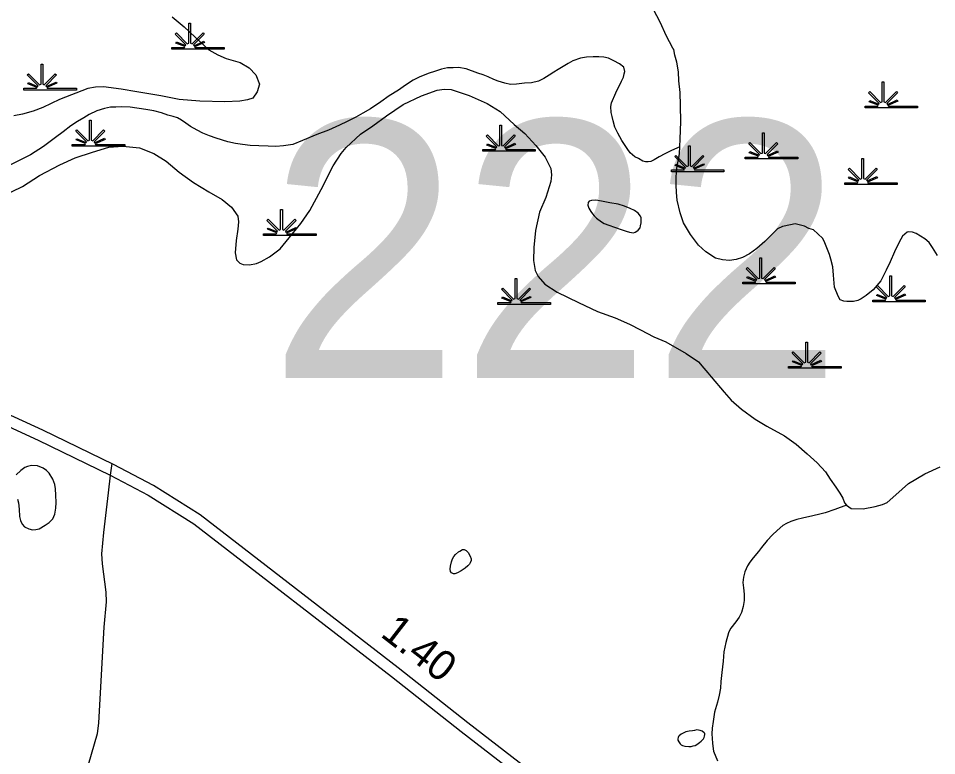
# Model space of a CAD drawing. Extents: x 2220236 to 2384410, y 720751 to 894131.
# Drawn here: x 2351574 to 2355376, y 841160 to 844213 of the extents above; entities that cross this region are included whole.
import ezdxf

# ---------------------------------------------------------------- set-up
doc = ezdxf.new("R2010")
doc.units = 0
for name, color, linetype in [('Exist Hydrographic Creek Single Shore', 7, 'Continuous'), ('Exist Hydrographic Misc Water Feature', 7, 'Continuous'), ('Exist Hydrographic Pond Under 1500 Sq Ft', 7, 'Continuous'), ('Exist Hydrographic Swamp CELL', 7, 'Continuous'), ('Exist Road Non-System Type 51', 7, 'Continuous'), ('Exist Road Primary NC Service Mileage Hundredths English Label', 7, 'Continuous'), ('Exist Road Primary NC UnDivided 4 Lane Attributed', 7, 'Continuous'), ('Exist Road Secondary Structure Standard Bridge Number Label', 7, 'Continuous')]:
    doc.layers.add(name, color=color, linetype=linetype)

msp = doc.modelspace()

# ---------------------------------------------------------------- linework, layer by layer
at = {"layer": 'Exist Hydrographic Creek Single Shore'}
for points in [[(2354312.1, 843681.3), (2354313.7, 843714.1), (2354316.7, 843784.2), (2354315.9, 843852.1), (2354313.4, 843906.1), (2354308.8, 843954.5), (2354306.3, 843992.2), (2354300, 844032), (2354291.6, 844060.5), (2354287.4, 844084), (2354283.2, 844089.7), (2354256.5, 844141.8), (2354232, 844194.9), (2354201.4, 844252.8)], [(2354312.1, 843681.3), (2354278.2, 843666.1), (2354250.6, 843651.8), (2354226.5, 843639.3), (2354206.6, 843627), (2354192.8, 843620.6), (2354180.7, 843618.4), (2354170.9, 843619), (2354158.9, 843622.5), (2354140.8, 843632.6), (2354126.7, 843640.2), (2354106.3, 843655.8), (2354094.1, 843674), (2354071.7, 843707.5), (2354055.4, 843737.4), (2354043.5, 843763.2), (2354036.9, 843789.1), (2354032.5, 843807), (2354028.3, 843823.3), (2354026.6, 843847.8), (2354029.9, 843862.7), (2354047.6, 843905.1), (2354070.8, 843953.7), (2354078.7, 843969.7), (2354082.4, 843983.7), (2354084.3, 843993.6), (2354080, 844011.5), (2354062, 844025.5), (2354039.5, 844037.1), (2354016.8, 844048.3), (2353997.6, 844052.4), (2353977.5, 844054.2), (2353953.5, 844053.9), (2353925.7, 844052.1), (2353901.6, 844047.8), (2353869.8, 844037.3), (2353849.9, 844026.7), (2353830.1, 844014.4), (2353808.3, 844002), (2353790.4, 843989.8), (2353770.9, 843977.5), (2353748.8, 843963.5), (2353726.9, 843953.7), (2353698.9, 843946.6), (2353668.8, 843944.8), (2353636.8, 843940.2), (2353610.9, 843939.8), (2353588, 843945.4), (2353560.8, 843953.5), (2353542.8, 843959.3), (2353518.7, 843970.5), (2353498.4, 843978.8), (2353476.4, 843986.1), (2353428.1, 844003.8), (2353396.1, 844009.1), (2353374.1, 844008.9), (2353351.1, 844007.9), (2353326.1, 844003), (2353300.2, 843994.3), (2353270.4, 843984.3), (2353232.6, 843969.6), (2353208.8, 843957.1), (2353177.1, 843936.8), (2353147.1, 843915.9), (2353109.4, 843892.3), (2353073.9, 843867.9), (2353032.1, 843839), (2353000.4, 843820.6), (2352970.5, 843804.6), (2352934.5, 843786.7), (2352902.9, 843771.3), (2352857.2, 843750.7), (2352809.3, 843732.4), (2352749.6, 843707.6), (2352709.9, 843691.2), (2352672.1, 843684.7), (2352640, 843682.8), (2352607.8, 843683.8), (2352570, 843685.5), (2352533.8, 843687.3), (2352501.9, 843690.9), (2352472.8, 843694.6), (2352441.7, 843701.6), (2352393.4, 843717.7), (2352365.5, 843727.3), (2352338.1, 843737.7), (2352313.6, 843750.5), (2352287.1, 843765.8), (2352266.8, 843779.8), (2352248.6, 843791.5), (2352232.5, 843801.3), (2352214.5, 843807.2), (2352192.3, 843812.8), (2352166.3, 843822.6), (2352134.1, 843830.1), (2352101.1, 843836.3), (2352036, 843845.2)], [(2352036, 843845.2), (2352001.8, 843847), (2351977.9, 843846.1), (2351955.9, 843845.8), (2351930.6, 843839.9), (2351898.2, 843829.7), (2351866.3, 843815.2), (2351844.5, 843801.2), (2351818.9, 843786.1), (2351791.1, 843767.8), (2351759.2, 843743.6), (2351727.4, 843719.3), (2351678, 843682.8), (2351624.3, 843648.4), (2351587.6, 843629.9), (2351541, 843607.3)], [(2355379.5, 843230.9), (2355359.1, 843264.6), (2355344.8, 843284.7), (2355326.8, 843300.3), (2355308.6, 843311.7), (2355290.4, 843321.8), (2355276.4, 843327.8), (2355258.3, 843329.4), (2355254.4, 843327.6), (2355244.6, 843319), (2355234.7, 843311.3), (2355221, 843286.8), (2355201.3, 843246.6), (2355184, 843204.9), (2355166.3, 843170.7), (2355144.8, 843126.2), (2355113.2, 843089.7), (2355083.6, 843065.6), (2355063.9, 843051.6), (2355049.7, 843045.1), (2355031.8, 843041.1), (2355015.7, 843040.5), (2355003.9, 843041), (2354991.7, 843042.1), (2354975.7, 843048), (2354967.6, 843062.4), (2354953.3, 843099.6), (2354948.6, 843150.3), (2354946.2, 843183.7), (2354937.7, 843215.5), (2354931.6, 843235.6), (2354912.9, 843283.4), (2354904.6, 843301.1), (2354884.5, 843320.6), (2354866.4, 843337.3), (2354846.1, 843343), (2354828, 843352.1), (2354812.1, 843356.4), (2354789.9, 843362.1), (2354770, 843358), (2354738.1, 843351.7), (2354716.2, 843341), (2354692.6, 843317.1), (2354664.9, 843288.7), (2354631.3, 843260.4), (2354601.3, 843237.8), (2354571.7, 843223.5), (2354545.8, 843214.9), (2354517.8, 843210.5), (2354489.8, 843212.6), (2354459.6, 843219.6), (2354419.5, 843245.8), (2354389.1, 843273.5), (2354356.4, 843318.7), (2354327.9, 843366.1), (2354313.4, 843408.2), (2354300.8, 843460.2), (2354298.5, 843492), (2354297.8, 843524.1), (2354297.6, 843546.1), (2354299.3, 843583.9), (2354310.6, 843652.6), (2354312.1, 843681.3)]]:
    msp.add_lwpolyline(points, dxfattribs=at)
at = {"layer": 'Exist Hydrographic Misc Water Feature'}
for points in [[(2352210.8, 844218.9), (2352260.7, 844177.6), (2352305.1, 844135.8), (2352361.8, 844082.3), (2352399, 844062.5), (2352434.1, 844047.5), (2352492.6, 844030.2), (2352528.9, 844008.7), (2352557, 843978.7), (2352571.7, 843940.9), (2352561.8, 843909.3), (2352544.2, 843883), (2352522.9, 843875.6), (2352490.6, 843870.3), (2352428.3, 843867.8), (2352324.5, 843870.1), (2352240.2, 843877.1), (2352164.1, 843892.1), (2352064, 843908.7), (2351999.8, 843919.8), (2351925.6, 843929.3), (2351893.5, 843928.6), (2351861.5, 843922.4), (2351744.2, 843877.5), (2351674.7, 843844.2), (2351634.9, 843829.4), (2351590.8, 843817.1), (2351555, 843809.1)], [(2351505, 843476.2), (2351590.6, 843517.4), (2351661.9, 843562.4), (2351745.5, 843606.8), (2351809.3, 843635.7), (2351880.9, 843658.9), (2351948.6, 843679.8), (2352006.5, 843683.8), (2352074.8, 843676.7), (2352135.1, 843653.9), (2352185.3, 843622.2), (2352240, 843576.8), (2352298.6, 843533.3), (2352362.9, 843494.2), (2352417.3, 843463.6), (2352455.7, 843431.4), (2352482.2, 843394), (2352484.7, 843371.2), (2352482.7, 843339.9), (2352475.4, 843293.7), (2352472, 843241.7), (2352476.4, 843213.9), (2352490.4, 843199.7), (2352504.5, 843193.8), (2352531.1, 843192.5), (2352560.4, 843198.7), (2352579.1, 843206), (2352613.4, 843226.1), (2352657.7, 843258.4), (2352707.1, 843320.2), (2352743.7, 843363.7), (2352779.9, 843417.7), (2352826.9, 843504), (2352877.7, 843602.9), (2352909.7, 843653.4), (2352930.7, 843678.9), (2352990.1, 843733.9), (2353041.9, 843768.8), (2353097.3, 843809.8), (2353166.7, 843856), (2353242.3, 843892.9), (2353308, 843915.9), (2353336.7, 843920.3), (2353366, 843918.3), (2353440.2, 843893.4), (2353514.7, 843860.3), (2353569.2, 843827.5), (2353625.9, 843774), (2353670.1, 843736.4), (2353716.8, 843686.4), (2353755.5, 843638.8), (2353778.1, 843591.5), (2353781.2, 843565.3), (2353778.7, 843537.3), (2353757.4, 843471.5), (2353732, 843410.7), (2353715.1, 843334.5), (2353707.8, 843264.3), (2353706.7, 843211.1), (2353713, 843168.7), (2353725.5, 843144.6), (2353754.1, 843111.9), (2353804.3, 843079.5), (2353892.7, 843036.5), (2353971, 842999.4), (2354045.3, 842972.9), (2354103.8, 842947.4), (2354150.1, 842924), (2354204.4, 842895), (2354254.5, 842873.1), (2354339.2, 842825.7), (2354389.8, 842791), (2354411.9, 842764.7), (2354428.2, 842745), (2354442.6, 842729.2), (2354495.4, 842665.7), (2354525.6, 842632.4), (2354568.2, 842594.8), (2354624.7, 842553.5), (2354672.8, 842524.2), (2354745.4, 842484.5)], [(2354745.4, 842484.5), (2354793.7, 842449.8), (2354840.3, 842410.6), (2354880.9, 842372.9), (2354915.3, 842334.9), (2354935.5, 842305.2), (2354957.9, 842271.7), (2354974.3, 842247.7), (2354986.7, 842226.3), (2354994, 842207.5), (2355001.9, 842198)], [(2355001.9, 842198), (2355021.2, 842184), (2355071.2, 842182.8), (2355121, 842191.4), (2355151.5, 842200.8), (2355170.9, 842208.2), (2355206.3, 842240.8), (2355259.9, 842287.3), (2355327.5, 842327.8), (2355391, 842356.7)], [(2355001.9, 842198), (2354954.1, 842179.6), (2354914.3, 842165.9), (2354892.2, 842160), (2354862.6, 842152.9), (2354820.7, 842144), (2354796.6, 842138.1), (2354772.7, 842129.5), (2354754, 842122.2), (2354738.9, 842113.4), (2354715.1, 842092.7), (2354695.5, 842074.9), (2354673.8, 842051), (2354650.1, 842022.1), (2354638.3, 842005.9), (2354616.7, 841979.7), (2354602.6, 841961.8), (2354592.8, 841945.9), (2354581.3, 841921.5), (2354575.7, 841899.3), (2354573.9, 841876.9), (2354576.1, 841855.6), (2354578.5, 841829.5), (2354578.6, 841803.2), (2354575, 841777.8), (2354567.2, 841753.5), (2354557.5, 841733.4), (2354543.8, 841714.8), (2354524.2, 841688.7), (2354518, 841678.6), (2354514.2, 841668.6), (2354502.7, 841628.8), (2354498.3, 841608.9), (2354495.1, 841590.7), (2354491.7, 841551.9), (2354486.1, 841504), (2354482.7, 841467.8), (2354481.2, 841439.8), (2354475.5, 841410.1), (2354467.8, 841381.8), (2354456.1, 841339.7), (2354450.8, 841301.7), (2354446.9, 841274.3), (2354445.3, 841251.3), (2354447.9, 841212), (2354450.4, 841189.1), (2354452.1, 841179.3), (2354468.6, 841138.3)]]:
    msp.add_lwpolyline(points, dxfattribs=at)
at = {"layer": 'Exist Hydrographic Pond Under 1500 Sq Ft'}
for points in [[(2353967.7, 843385.9), (2353987.7, 843370.3), (2353999.1, 843364.2), (2354018.1, 843356.8), (2354042.1, 843348.5), (2354070.1, 843339.2), (2354090.4, 843331.8), (2354104.3, 843327.5), (2354120.5, 843325.5), (2354127.6, 843327.4), (2354134.4, 843332), (2354140.4, 843336.2), (2354148.2, 843346.3), (2354150.2, 843354.6), (2354152, 843366.2), (2354152.5, 843386.9), (2354149.5, 843394), (2354139.5, 843406), (2354125.3, 843417.6), (2354107.2, 843426), (2354083.2, 843435.6), (2354056.9, 843443.7), (2354022.9, 843448.9), (2353988.8, 843456.3), (2353964.7, 843460.3), (2353946.6, 843459.5), (2353936.9, 843455.8), (2353932.9, 843450.1), (2353931, 843440.2), (2353935.1, 843427.9), (2353943.3, 843413.4), (2353951.5, 843403.9), (2353957.4, 843396), (2353967.7, 843385.9)], [(2351570, 842222.7), (2351574, 842206.5), (2351576.6, 842181), (2351578.9, 842150.9), (2351582.8, 842134.6), (2351589.4, 842119.1), (2351599.3, 842107.4), (2351617.1, 842099.9), (2351631.7, 842095.6), (2351646.7, 842096.2), (2351659.4, 842100), (2351685.4, 842114.2), (2351701.3, 842126.3), (2351717.1, 842140.8), (2351724.8, 842160.8), (2351728.5, 842184.9), (2351730.1, 842208.6), (2351729.2, 842239.1), (2351727.5, 842265.3), (2351724.1, 842283.2), (2351717, 842304.9), (2351700.8, 842330.5), (2351689.6, 842340.8), (2351676.4, 842350.2), (2351652.4, 842359.7), (2351628.3, 842362), (2351611.7, 842358), (2351600.4, 842353.6), (2351584.5, 842341.5), (2351564.9, 842322.6)], [(2353423.7, 841936.5), (2353407.1, 841925.3), (2353392, 841917.2), (2353381.4, 841912.8), (2353375.4, 841913.2), (2353367.4, 841917.1), (2353363.2, 841922.5), (2353362.2, 841932.4), (2353363, 841944.9), (2353366.8, 841963.1), (2353371.6, 841974.7), (2353377.1, 841984.8), (2353384.3, 841993.3), (2353396.3, 842003.7), (2353402.1, 842007.2), (2353412, 842013.2), (2353419.9, 842013.5), (2353428.3, 842009.9), (2353436.1, 842002), (2353444.3, 841985.9), (2353448.1, 841974.6), (2353448.7, 841968.1), (2353444.8, 841958.1), (2353441.1, 841953), (2353434.8, 841946.2), (2353423.7, 841936.5)], [(2354351, 841261.5), (2354337.3, 841258.4), (2354329.3, 841254.7), (2354317.4, 841248.7), (2354309.4, 841242.4), (2354306.9, 841239.1), (2354305.1, 841235), (2354304.3, 841230.1), (2354304.6, 841224.2), (2354307.8, 841217.8), (2354313.4, 841209.1), (2354317.9, 841204.4), (2354323.9, 841202), (2354333.8, 841200.1), (2354350, 841198.1), (2354359.8, 841198.5), (2354368.2, 841200.5), (2354376, 841202.5), (2354382.7, 841207), (2354393.9, 841214.7), (2354401.5, 841220.9), (2354410, 841230.1), (2354413.4, 841235.2), (2354414.8, 841241.2), (2354415.5, 841247.8), (2354415.4, 841251.7), (2354413.3, 841254.9), (2354405.1, 841261.1), (2354397.1, 841265.1), (2354390.2, 841266.4), (2354383.3, 841266.8), (2354373.2, 841264.7), (2354365, 841262.8), (2354351, 841261.5)]]:
    msp.add_lwpolyline(points, dxfattribs=at)
at = {"layer": 'Exist Hydrographic Swamp CELL'}
for points in [[(2352208.7, 844092.5), (2352261.4, 844092.5), (2352263.4, 844096.1), (2352225.1, 844111), (2352228, 844116.2), (2352265.8, 844100.4), (2352267.4, 844103.3), (2352222.9, 844147.9), (2352228.1, 844153), (2352273.3, 844107.5), (2352279.7, 844109.9), (2352279.7, 844193), (2352286.9, 844193), (2352286.9, 844109.9), (2352293.2, 844107.5), (2352338.5, 844153), (2352343.7, 844147.9), (2352299.2, 844103.3), (2352301.2, 844099.7), (2352342.1, 844118.3), (2352344.6, 844113.3), (2352303.6, 844095.5), (2352305.2, 844092.5), (2352426.3, 844092.5), (2352426.3, 844085.4), (2352208.7, 844085.4)], [(2351596.6, 843923.4), (2351649.2, 843923.5), (2351651.3, 843927.1), (2351613, 843942), (2351615.9, 843947.1), (2351653.6, 843931.4), (2351655.2, 843934.3), (2351610.8, 843978.8), (2351615.9, 843984), (2351661.2, 843938.5), (2351667.5, 843940.9), (2351667.5, 844023.9), (2351674.8, 844023.9), (2351674.8, 843940.9), (2351681.1, 843938.5), (2351726.4, 843984), (2351731.5, 843978.8), (2351687.1, 843934.3), (2351689.1, 843930.7), (2351730, 843949.3), (2351732.4, 843944.2), (2351691.5, 843926.4), (2351693.1, 843923.5), (2351814.1, 843923.4), (2351814.1, 843916.3), (2351596.6, 843916.3)], [(2355079.4, 843849.5), (2355132, 843849.6), (2355134, 843853.2), (2355095.8, 843868), (2355098.7, 843873.2), (2355136.4, 843857.4), (2355138, 843860.3), (2355093.6, 843904.9), (2355098.7, 843910), (2355144, 843864.5), (2355150.3, 843866.9), (2355150.3, 843950), (2355157.6, 843950), (2355157.5, 843866.9), (2355163.9, 843864.5), (2355209.2, 843910), (2355214.3, 843904.9), (2355169.9, 843860.3), (2355171.9, 843856.7), (2355212.8, 843875.3), (2355215.2, 843870.3), (2355174.3, 843852.5), (2355175.9, 843849.6), (2355296.9, 843849.5), (2355296.9, 843842.4), (2355079.4, 843842.4)], [(2351797.1, 843691), (2351849.8, 843691.1), (2351851.8, 843694.7), (2351813.5, 843709.5), (2351816.4, 843714.7), (2351854.2, 843699), (2351855.8, 843701.9), (2351811.3, 843746.4), (2351816.5, 843751.5), (2351861.7, 843706), (2351868.1, 843708.4), (2351868.1, 843791.5), (2351875.3, 843791.5), (2351875.3, 843708.4), (2351881.6, 843706), (2351926.9, 843751.5), (2351932.1, 843746.4), (2351887.6, 843701.9), (2351889.6, 843698.3), (2351930.5, 843716.9), (2351933, 843711.8), (2351892, 843694), (2351893.6, 843691.1), (2352014.7, 843691), (2352014.7, 843683.9), (2351797.1, 843683.9)], [(2353496.3, 843669.9), (2353548.9, 843670), (2353550.9, 843673.6), (2353512.7, 843688.4), (2353515.6, 843693.6), (2353553.3, 843677.9), (2353554.9, 843680.7), (2353510.5, 843725.3), (2353515.6, 843730.4), (2353560.9, 843684.9), (2353567.2, 843687.3), (2353567.2, 843770.4), (2353574.5, 843770.4), (2353574.5, 843687.3), (2353580.8, 843684.9), (2353626.1, 843730.4), (2353631.2, 843725.3), (2353586.8, 843680.7), (2353588.8, 843677.1), (2353629.7, 843695.7), (2353632.1, 843690.7), (2353591.2, 843672.9), (2353592.8, 843670), (2353713.8, 843669.9), (2353713.8, 843662.8), (2353496.3, 843662.8)], [(2354583.4, 843638.2), (2354636, 843638.3), (2354638, 843641.9), (2354599.8, 843656.7), (2354602.7, 843661.9), (2354640.4, 843646.2), (2354642, 843649), (2354597.5, 843693.6), (2354602.7, 843698.7), (2354648, 843653.2), (2354654.3, 843655.6), (2354654.3, 843738.7), (2354661.5, 843738.7), (2354661.5, 843655.6), (2354667.8, 843653.2), (2354713.2, 843698.7), (2354718.3, 843693.6), (2354673.9, 843649), (2354675.9, 843645.4), (2354716.8, 843664), (2354719.2, 843659), (2354678.2, 843641.2), (2354679.8, 843638.3), (2354800.9, 843638.2), (2354800.9, 843631.1), (2354583.4, 843631.1)], [(2354277.3, 843585.4), (2354329.9, 843585.4), (2354331.9, 843589), (2354293.7, 843603.9), (2354296.6, 843609.1), (2354334.3, 843593.3), (2354335.9, 843596.2), (2354291.5, 843640.8), (2354296.6, 843645.9), (2354341.9, 843600.4), (2354348.2, 843602.8), (2354348.2, 843685.9), (2354355.5, 843685.9), (2354355.5, 843602.8), (2354361.8, 843600.4), (2354407.1, 843645.9), (2354412.2, 843640.8), (2354367.8, 843596.2), (2354369.8, 843592.6), (2354410.7, 843611.2), (2354413.1, 843606.2), (2354372.2, 843588.4), (2354373.8, 843585.4), (2354494.8, 843585.4), (2354494.8, 843578.3), (2354277.3, 843578.3)], [(2354995, 843532.5), (2355047.6, 843532.6), (2355049.6, 843536.2), (2355011.4, 843551.1), (2355014.3, 843556.3), (2355052, 843540.5), (2355053.6, 843543.4), (2355009.1, 843587.9), (2355014.3, 843593.1), (2355059.6, 843547.6), (2355065.9, 843550), (2355065.9, 843633), (2355073.1, 843633), (2355073.1, 843550), (2355079.4, 843547.6), (2355124.8, 843593.1), (2355129.9, 843587.9), (2355085.5, 843543.4), (2355087.5, 843539.8), (2355128.4, 843558.4), (2355130.8, 843553.4), (2355089.8, 843535.5), (2355091.4, 843532.6), (2355212.5, 843532.5), (2355212.5, 843525.4), (2354995, 843525.4)], [(2352588.7, 843321.3), (2352641.3, 843321.3), (2352643.3, 843324.9), (2352605.1, 843339.8), (2352608, 843345), (2352645.7, 843329.2), (2352647.3, 843332.1), (2352602.9, 843376.6), (2352608, 843381.8), (2352653.3, 843336.3), (2352659.6, 843338.7), (2352659.6, 843421.8), (2352666.9, 843421.8), (2352666.8, 843338.7), (2352673.2, 843336.3), (2352718.5, 843381.8), (2352723.6, 843376.6), (2352679.2, 843332.1), (2352681.2, 843328.5), (2352722.1, 843347.1), (2352724.5, 843342.1), (2352683.5, 843324.2), (2352685.2, 843321.3), (2352806.2, 843321.3), (2352806.2, 843314.1), (2352588.7, 843314.1)], [(2354572.8, 843120.5), (2354625.4, 843120.6), (2354627.4, 843124.2), (2354589.2, 843139), (2354592.1, 843144.2), (2354629.8, 843128.5), (2354631.4, 843131.4), (2354587, 843175.9), (2354592.1, 843181), (2354637.4, 843135.6), (2354643.7, 843137.9), (2354643.7, 843221), (2354651, 843221), (2354651, 843137.9), (2354657.3, 843135.6), (2354702.6, 843181), (2354707.7, 843175.9), (2354663.3, 843131.4), (2354665.3, 843127.8), (2354706.2, 843146.4), (2354708.6, 843141.3), (2354667.7, 843123.5), (2354669.3, 843120.6), (2354790.3, 843120.5), (2354790.3, 843113.4), (2354572.8, 843113.4)], [(2353559.6, 843036), (2353612.3, 843036.1), (2353614.3, 843039.7), (2353576, 843054.5), (2353578.9, 843059.7), (2353616.7, 843044), (2353618.3, 843046.9), (2353573.8, 843091.4), (2353579, 843096.5), (2353624.2, 843051), (2353630.6, 843053.4), (2353630.6, 843136.5), (2353637.8, 843136.5), (2353637.8, 843053.4), (2353644.1, 843051), (2353689.4, 843096.5), (2353694.6, 843091.4), (2353650.1, 843046.9), (2353652.1, 843043.3), (2353693, 843061.9), (2353695.5, 843056.8), (2353654.5, 843039), (2353656.1, 843036.1), (2353777.1, 843036), (2353777.1, 843028.9), (2353559.6, 843028.9)], [(2355111.1, 843046.6), (2355163.7, 843046.7), (2355165.7, 843050.3), (2355127.4, 843065.1), (2355130.3, 843070.3), (2355168.1, 843054.5), (2355169.7, 843057.4), (2355125.2, 843102), (2355130.4, 843107.1), (2355175.7, 843061.6), (2355182, 843064), (2355182, 843147.1), (2355189.2, 843147.1), (2355189.2, 843064), (2355195.5, 843061.6), (2355240.9, 843107.1), (2355246, 843102), (2355201.6, 843057.4), (2355203.6, 843053.8), (2355244.4, 843072.4), (2355246.9, 843067.4), (2355205.9, 843049.6), (2355207.5, 843046.7), (2355328.6, 843046.6), (2355328.6, 843039.5), (2355111.1, 843039.5)], [(2354762.8, 842771.9), (2354815.4, 842772), (2354817.4, 842775.6), (2354779.2, 842790.4), (2354782.1, 842795.6), (2354819.8, 842779.9), (2354821.4, 842782.7), (2354777, 842827.3), (2354782.1, 842832.4), (2354827.4, 842786.9), (2354833.7, 842789.3), (2354833.7, 842872.4), (2354841, 842872.4), (2354840.9, 842789.3), (2354847.3, 842786.9), (2354892.6, 842832.4), (2354897.7, 842827.3), (2354853.3, 842782.7), (2354855.3, 842779.1), (2354896.2, 842797.7), (2354898.6, 842792.7), (2354857.6, 842774.9), (2354859.3, 842772), (2354980.3, 842771.9), (2354980.3, 842764.8), (2354762.8, 842764.8)]]:
    msp.add_lwpolyline(points, close=True, dxfattribs=at)
at = {"layer": 'Exist Road Non-System Type 51'}
for p, q in [((2351960.1, 842369.8), (2351954.3, 842321.5)), ((2351954.3, 842321.5), (2351945.7, 842249))]:
    msp.add_line(p, q, dxfattribs=at)
msp.add_lwpolyline([(2351945.7, 842249), (2351926.1, 842084.8), (2351918.6, 841996.5), (2351921.1, 841954.6), (2351936.5, 841836.8), (2351936.9, 841796.8), (2351928.2, 841692.8), (2351905, 841296.5), (2351899.5, 841250.4), (2351822.7, 840983.6), (2351786.5, 840837.2), (2351754.3, 840690.8), (2351719.9, 840558.6), (2351691.5, 840414.3), (2351664.9, 840302), (2351657.7, 840249.9), (2351644.6, 840173.7), (2351639.1, 840125.7), (2351636.3, 840019.7), (2351643.7, 839901.8), (2351643.2, 839785.9), (2351631.6, 839745.8), (2351616.5, 839681.5), (2351589.3, 839617.2)], dxfattribs=at)
at = {"layer": 'Exist Road Primary NC UnDivided 4 Lane Attributed'}
for points in [[(2357177.1, 839810), (2355973.7, 839897), (2355798.1, 839900.8), (2355501.8, 839930.2), (2355388.8, 839952.7), (2355099.6, 840048.1), (2355022.5, 840088.9), (2354770.6, 840253.4), (2354541.7, 840438.9), (2354324.5, 840601.9), (2354054.3, 840817.8), (2353435.3, 841295.9), (2353146.6, 841524.2), (2352326.4, 842156.8), (2352132.8, 842278.4), (2351967.6, 842365.7), (2351675.1, 842507.8), (2350686.9, 842960.1)], [(2350665.8, 842922), (2351655.8, 842467), (2351954.3, 842321.5), (2352110.6, 842239), (2352300.3, 842119.9), (2353118.9, 841488.6), (2353407.5, 841260.4), (2354027, 840781.9), (2354296.8, 840566.2), (2354514.1, 840403.2), (2354743.1, 840217.6), (2355000.1, 840049.7), (2355081.4, 840006.7), (2355193.4, 839967.2), (2355375.7, 839909.5), (2355495.5, 839885.5), (2355795.1, 839855.8), (2355971.7, 839851.9), (2357174.2, 839765)]]:
    msp.add_lwpolyline(points, dxfattribs=at)

# ---------------------------------------------------------------- texts
at = {"layer": 'Exist Road Primary NC Service Mileage Hundredths English Label'}
msp.add_text('1.40', height=125, rotation=322.1906, dxfattribs=at).set_placement((2353068.3, 841657.1))
at = {"layer": 'Exist Road Secondary Structure Standard Bridge Number Label'}
msp.add_text('222', height=1066.27, dxfattribs=at).set_placement((2352608.2, 842724.1))

doc.saveas('drawing.dxf')
